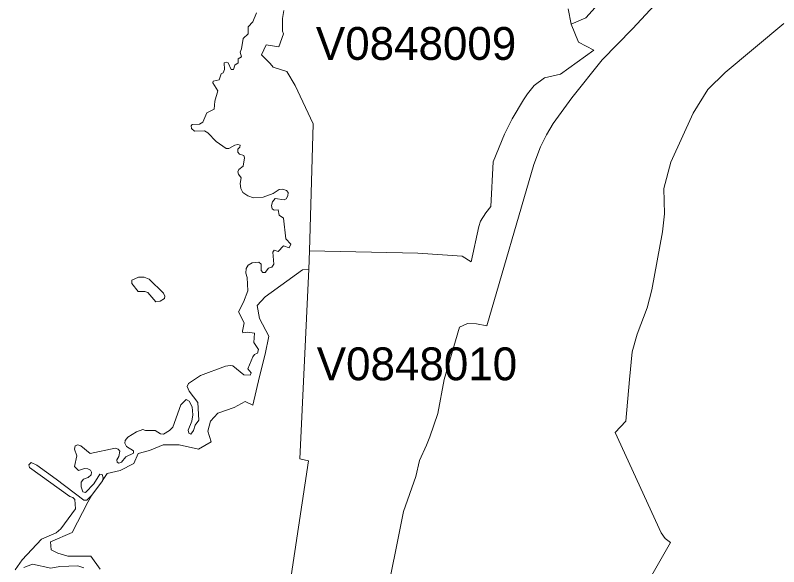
# Model space of a CAD drawing. Extents: x 369010 to 735936, y 6377141 to 6616555.
# Drawn here: x 527288 to 529612, y 6452533 to 6454213 of the extents above; entities that cross this region are included whole.
import ezdxf
from ezdxf.enums import TextEntityAlignment as Align

# ---------------------------------------------------------------- set-up
doc = ezdxf.new("R2010")
doc.units = 0
doc.header["$LTSCALE"] = 40
doc.layers.add('3', color=7, linetype='Continuous', lineweight=13)
doc.layers.add('4', color=7, linetype='Continuous')

msp = doc.modelspace()

# ---------------------------------------------------------------- linework, layer by layer
at = {"layer": '3'}
for points in [[(529501.42, 6454532.64), (529166.77, 6454171.84), (529074.58, 6454077.51), (528981.74, 6453961.16), (528925.63, 6453883.54), (528905.6, 6453848.95), (528886.74, 6453811.87), (528866.71, 6453757.92), (528723.72, 6453267.37), (528691.94, 6453273.32), (528664.63, 6453273.99), (528639.97, 6453262.9), (528593.96, 6453103.68), (528573.93, 6453000.24), (528549.94, 6452928.74), (528540.17, 6452904.08), (528518.82, 6452857.25), (528507.07, 6452807.76), (528470.16, 6452701.84), (528353.65, 6452119.76)], [(528353.65, 6452119.76), (528470.16, 6452701.84), (528507.07, 6452807.76), (528518.82, 6452857.25), (528540.17, 6452904.08), (528549.94, 6452928.74), (528573.93, 6453000.24), (528593.96, 6453103.68), (528639.97, 6453262.9), (528664.63, 6453273.99), (528691.94, 6453273.32), (528723.72, 6453267.37), (528866.71, 6453757.92), (528886.74, 6453811.87), (528905.6, 6453848.95), (528925.63, 6453883.54), (528981.74, 6453961.16), (529074.58, 6454077.51), (529166.77, 6454171.84), (529501.42, 6454532.64)], [(529277.66, 6454485.64), (529025.26, 6454204.95), (528980.25, 6454186.08), (529002.59, 6454130.47), (529048.76, 6454106.47), (528947.48, 6454033.65), (528898.82, 6454022.56), (528867.54, 6453998.56), (528847.51, 6453973.07), (528835.1, 6453954.87), (528800.18, 6453896.94), (528777.34, 6453850.77), (528742.91, 6453766.19), (528735.96, 6453630.48), (528720.41, 6453610.95), (528704.68, 6453585.96), (528698.89, 6453569.08), (528675.39, 6453462.33), (528648.25, 6453479.38), (528513.19, 6453487.82), (528184.34, 6453494.93), (528182.02, 6453439.32), (528154.38, 6452861.88), (528180.37, 6452855.43), (528109.03, 6452377.62)], [(528970.81, 6454232.75), (528980.25, 6454186.08), (529025.26, 6454204.95), (529277.66, 6454485.64)], [(528105.72, 6454226.79), (528101.92, 6454202.79), (528101.25, 6454164.4), (528104.9, 6454156.45), (528090.66, 6454116.24), (528052.27, 6454122.69), (528038.03, 6454092.73), (528064.68, 6454066.09), (528073.12, 6454054.34), (528115.32, 6454041.43), (528139.98, 6453999.22), (528195.1, 6453881.72), (528184.34, 6453494.93), (528513.19, 6453487.82), (528648.25, 6453479.38), (528675.39, 6453462.33), (528698.89, 6453569.08), (528704.68, 6453585.96), (528720.41, 6453610.95), (528735.96, 6453630.48), (528742.91, 6453766.19), (528777.34, 6453850.77), (528800.18, 6453896.94), (528835.1, 6453954.87), (528847.51, 6453973.07), (528867.54, 6453998.56), (528898.82, 6454022.56), (528947.48, 6454033.65), (529048.76, 6454106.47), (529002.59, 6454130.47), (528980.25, 6454186.08), (528970.81, 6454232.75)], [(527470.52, 6452901.27), (527468.37, 6452891.51), (527476.15, 6452870.65), (527468.86, 6452838.21), (527481.11, 6452826.63), (527499.48, 6452832.09), (527509.41, 6452831.43), (527517.19, 6452827.62), (527520.67, 6452821), (527519.51, 6452813.72), (527510.57, 6452805.28), (527496.17, 6452800.48), (527489.22, 6452791.04), (527489.06, 6452776.98), (527494.02, 6452761.25), (527501.96, 6452759.6), (527527.95, 6452786.08), (527545.82, 6452815.04), (527552.94, 6452814.22), (527555.75, 6452804.12), (527553.6, 6452795.68), (527568.33, 6452817.36), (527607.72, 6452826.13), (527649.1, 6452847.98), (527662.34, 6452878.6), (527697.26, 6452887.37), (527738.64, 6452904.91), (527786.8, 6452904.91), (527845.72, 6452891.84), (527885.11, 6452913.68), (527874.18, 6452946.45), (527882.79, 6452977.07), (527904.64, 6453001.07), (527954.95, 6453018.61), (527987.72, 6453036.16), (528011.72, 6453025.23), (528031.41, 6453112.62), (528048.79, 6453180.48), (528059.71, 6453235.09), (528031.41, 6453289.71), (528024.79, 6453329.1), (528048.79, 6453355.41), (528162.33, 6453437.17), (528182.02, 6453439.32), (528184.34, 6453494.93), (528195.1, 6453881.72), (528139.98, 6453999.22), (528115.32, 6454041.43), (528073.12, 6454054.34), (528064.68, 6454066.09), (528038.03, 6454092.73), (528052.27, 6454122.69), (528090.66, 6454116.24), (528104.9, 6454156.45), (528101.25, 6454164.4), (528101.92, 6454202.79), (528105.72, 6454226.79)], [(528022.47, 6454220.34), (528011.39, 6454193.19), (527996.82, 6454177.97), (527996.99, 6454155.96), (527982.42, 6454142.38), (527977.13, 6454110.61), (527972.49, 6454100.18), (527976.96, 6454086.44), (527966.87, 6454079.99), (527967.03, 6454068.4), (527956.77, 6454060.63), (527952.96, 6454047.72), (527945.18, 6454047.72), (527935.92, 6454067.41), (527930.79, 6454069.73), (527924, 6454067.91), (527925.65, 6454048.05), (527920.86, 6454037.95), (527915.56, 6454034.64), (527908.61, 6454016.27), (527890.57, 6454012.13), (527889.74, 6454006.67), (527905.3, 6453982.67), (527895.53, 6453951.06), (527893.88, 6453926.73), (527871.04, 6453916.14), (527859.12, 6453887.51), (527849.36, 6453881.39), (527826.85, 6453880.39), (527823.87, 6453876.09), (527824.86, 6453868.14), (527834.3, 6453859.87), (527863.92, 6453860.53), (527874.02, 6453855.24), (527899.67, 6453828.59), (527930.12, 6453806.74), (527938.4, 6453806.91), (527956.27, 6453817.5), (527966.2, 6453819.65), (527972.49, 6453817.34), (527972.33, 6453811.54), (527965.87, 6453804.59), (527965.38, 6453796.32), (527970.67, 6453789.7), (527983.75, 6453785.39), (527985.9, 6453778.94), (527982.42, 6453753.45), (527969.18, 6453743.52), (527965.87, 6453736.24), (527967.86, 6453728.46), (527975.8, 6453717.87), (527973.15, 6453700.16), (527974.81, 6453684.93), (527980.77, 6453673.51), (527995.99, 6453663.25), (528013.7, 6453657.13), (528043.16, 6453658.95), (528073.12, 6453669.87)], [(529627.2, 6454187.73), (529449.28, 6454038.94), (529395.66, 6453987.14), (529351.64, 6453914.65), (529283.12, 6453765.86), (529262.43, 6453685.59), (529263.75, 6453608.47), (529258.46, 6453553.19), (529226.02, 6453376.27), (529211.79, 6453321.32), (529180.67, 6453241.38), (529165.94, 6453187.59), (529157.5, 6453103.68), (529147.07, 6452976.41), (529113.97, 6452941.98), (529253.82, 6452636.13), (529266.07, 6452619.25), (529282.95, 6452606.84), (529221.88, 6452500.92)], [(529221.88, 6452500.92), (529282.95, 6452606.84), (529266.07, 6452619.25), (529253.82, 6452636.13), (529113.97, 6452941.98), (529147.07, 6452976.41), (529157.5, 6453103.68), (529165.94, 6453187.59), (529180.67, 6453241.38), (529211.79, 6453321.32), (529226.02, 6453376.27), (529258.46, 6453553.19), (529263.75, 6453608.47), (529262.43, 6453685.59), (529283.12, 6453765.86), (529351.64, 6453914.65), (529395.66, 6453987.14), (529449.28, 6454038.94), (529627.2, 6454187.73)], [(528073.12, 6453669.87), (528091.16, 6453682.28), (528102.25, 6453683.44), (528113.5, 6453679.47), (528118.8, 6453673.18), (528117.97, 6453662.92), (528113.17, 6453653.32), (528106.55, 6453651), (528078.91, 6453654.31), (528070.97, 6453644.55), (528067.82, 6453633.13), (528069.97, 6453622.87), (528076.59, 6453619.39), (528088.18, 6453619.89), (528091.49, 6453604.5), (528105.06, 6453594.9), (528111.52, 6453531.84), (528126.58, 6453515.95), (528121.61, 6453504.04), (528105.06, 6453510.16), (528088.18, 6453493.44), (528076.43, 6453496.92), (528072.13, 6453491.79), (528075.1, 6453454.55), (528068.98, 6453445.94), (528059.38, 6453442.3), (528049.29, 6453429.56), (528042, 6453429.06), (528037.04, 6453435.19), (528036.38, 6453454.55), (528029.26, 6453460.84), (528009.73, 6453459.02), (527997.65, 6453451.41), (527991.36, 6453441.31), (527989.87, 6453427.24), (527994.34, 6453414), (527996.33, 6453373.95), (527983.08, 6453338.86), (527967.69, 6453309.4), (527984.91, 6453276.47), (527979.61, 6453250.98), (527981.26, 6453245.35), (527995, 6453248.17), (528016.19, 6453245.02), (528014.53, 6453216.39), (528028.93, 6453194.71), (528025.62, 6453183.62), (528016.19, 6453179.65), (528011.39, 6453172.53), (527995.83, 6453135.79), (528006.09, 6453124.2), (528003.28, 6453116.92), (527984.08, 6453117.58), (527950.65, 6453145.39), (527942.04, 6453146.05), (527928.14, 6453144.06), (527852.01, 6453115.93), (527815.93, 6453090.94), (527811.79, 6453082.33), (527818.08, 6453067.6), (527843.56, 6453034), (527847.04, 6452980.05), (527835.46, 6452964), (527830.99, 6452947.78), (527822.88, 6452937.35), (527816.92, 6452940), (527814.77, 6452949.6), (527825.86, 6452976.24), (527828.67, 6452996.44), (527826.52, 6453020.76), (527817.58, 6453037.98), (527808.64, 6453042.94), (527792.42, 6453026.39), (527768.43, 6452958.53), (527758.33, 6452948.44), (527739.96, 6452937.35), (527730.03, 6452938.34), (527714.47, 6452948.27), (527685.01, 6452947.78), (527676.74, 6452951.25), (527657.87, 6452944.63), (527631.06, 6452928.41), (527623.28, 6452917.32), (527622.12, 6452909.88), (527627.09, 6452899.45), (527648.44, 6452886.54), (527648.1, 6452878.93), (527624.44, 6452868.17), (527612.19, 6452851.45), (527603.58, 6452848.31), (527598.12, 6452851.78), (527597.63, 6452858.74), (527603.92, 6452868.67), (527606.4, 6452884.89), (527601.1, 6452891.17), (527592.5, 6452894.48), (527516.36, 6452877.77), (527488.23, 6452901.6), (527478.79, 6452904.58), (527470.52, 6452901.27)], [(528109.03, 6452377.62), (528180.37, 6452855.43), (528154.38, 6452861.88), (528182.02, 6453439.32), (528162.33, 6453437.17), (528048.79, 6453355.41), (528024.79, 6453329.1), (528031.41, 6453289.71), (528059.71, 6453235.09), (528048.79, 6453180.48), (528031.41, 6453112.62), (528011.72, 6453025.23), (527987.72, 6453036.16), (527954.95, 6453018.61), (527904.64, 6453001.07), (527882.79, 6452977.07), (527874.18, 6452946.45), (527885.11, 6452913.68), (527845.72, 6452891.84), (527786.8, 6452904.91), (527738.64, 6452904.91)], [(527738.64, 6452904.91), (527697.26, 6452887.37), (527662.34, 6452878.6), (527649.1, 6452847.98), (527607.72, 6452826.13), (527568.33, 6452817.36), (527553.6, 6452795.68), (527553.6, 6452795.35), (527521.83, 6452751.49), (527521.83, 6452751.49), (527509.41, 6452729.97), (527461.25, 6452637.79), (527395.71, 6452609.49), (527397.86, 6452585.32), (527417.56, 6452574.4), (527448.18, 6452565.63), (527518.02, 6452565.63), (527546.49, 6452526.24)], [(527546.49, 6452526.24), (527518.02, 6452565.63), (527448.18, 6452565.63), (527417.56, 6452574.4), (527397.86, 6452585.32), (527395.71, 6452609.49), (527461.25, 6452637.79), (527509.41, 6452729.97), (527521.83, 6452751.49), (527505.94, 6452736.26), (527497.33, 6452735.93), (527412.76, 6452800.48), (527354.5, 6452843.18), (527336.46, 6452850.46), (527329.67, 6452843.34), (527331.99, 6452835.9), (527454.96, 6452747.52), (527463.9, 6452744.37), (527470.02, 6452737.92), (527472.01, 6452709.29), (527427.16, 6452648.55), (527412.43, 6452636.46), (527368.57, 6452617.43), (527309.65, 6452554.37), (527288.46, 6452524.42)], [(527314.61, 6452531.2), (527340.6, 6452540.97), (527396.54, 6452529.05), (527423.68, 6452533.85), (527478.96, 6452536.33), (527497.33, 6452530.21)]]:
    msp.add_lwpolyline(points, dxfattribs=at)
msp.add_lwpolyline([(527715.96, 6453340.19), (527729.86, 6453342.5), (527742.11, 6453350.12), (527743.77, 6453356.9), (527739.3, 6453366.83), (527696.43, 6453408.87), (527680.54, 6453415.33), (527663.5, 6453415.16), (527643.14, 6453406.39), (527643.47, 6453395.8), (527662.5, 6453371.63), (527683.19, 6453371.3), (527691.63, 6453368.32)], close=True, dxfattribs=at)

# ---------------------------------------------------------------- texts
at = {"layer": '4'}
for s, p in [('V0848009', (528508.21, 6454076.86)), ('V0848010', (528510.92, 6453101.25))]:
    msp.add_text(s, height=100, dxfattribs=at).set_placement(p, align=Align.CENTER)

doc.saveas('drawing.dxf')
